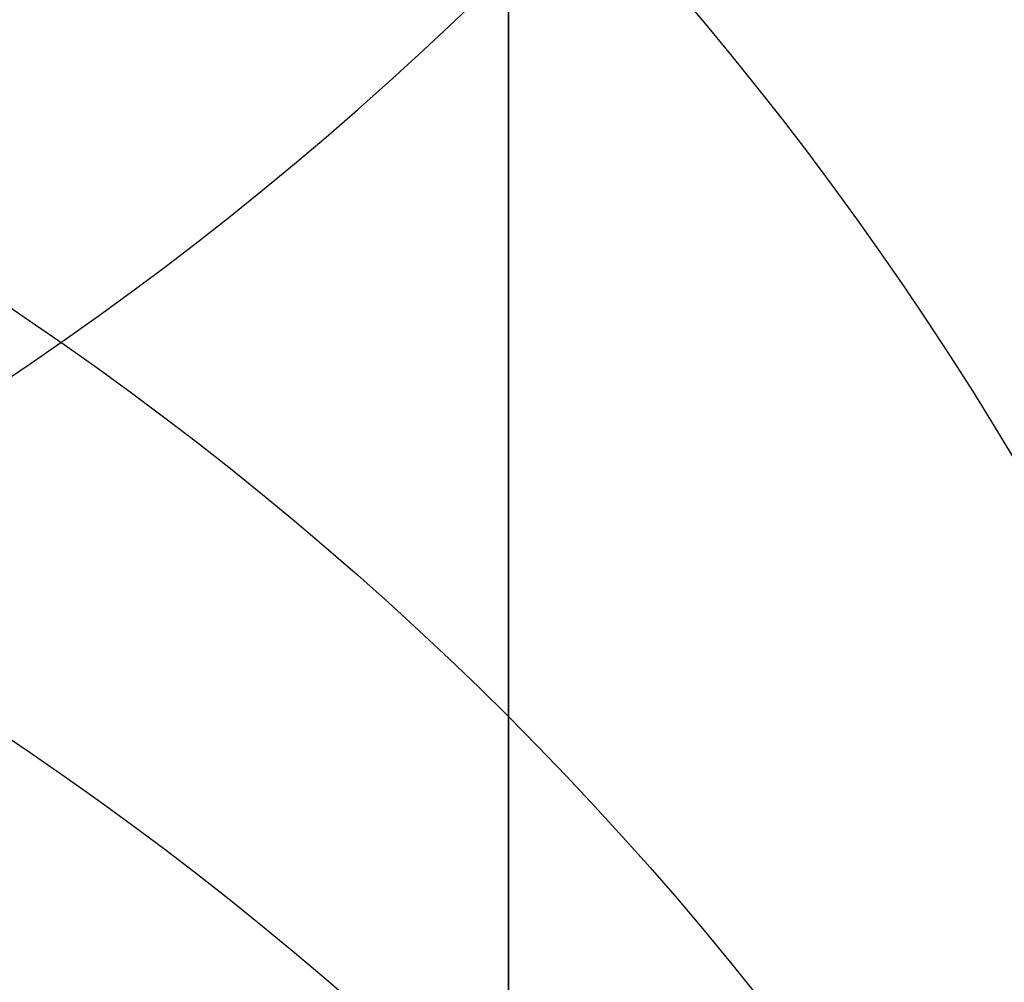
# Model space of a CAD drawing. Header units: millimetres. Extents: x -273 to 273, y -262 to 262.
# Tile 265 of 338: x 0.8687 to 0.9559, y 7.3057 to 7.391. Entities that reach past the tile are written whole.
import ezdxf

# ---------------------------------------------------------------- set-up
doc = ezdxf.new("R2010")
doc.units = ezdxf.units.MM
doc.header["$MEASUREMENT"] = 0
doc.layers.add('Default', color=7, linetype='Continuous', true_color=0x000000)

# ---------------------------------------------------------------- blocks, each defined once
blk = doc.blocks.new('Block 01')
at = {"layer": 'Default', "color": 9, "true_color": 0xbfbfbf, "extrusion": (0.8660254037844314, 0.5000000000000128, 0)}
for centre, radius, start, end in [((-78.44800649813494, 794.3495265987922, -0.2865147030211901), 80.99999999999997, 204.7187670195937, 344.3612688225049), ((-78.4480064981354, 794.3495265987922), 78.99999999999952, 200.7020724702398, 348.550723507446)]:
    blk.add_arc(centre, radius, start, end, dxfattribs=at)
at = {"layer": 'Default', "color": 9, "true_color": 0xbfbfbf, "extrusion": (0.8660254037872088, 0.4999999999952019, 1.495327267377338e-12)}
blk.add_arc((-78.44800649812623, 794.3495265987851, -0.6999999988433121), 80.99999999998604, 205.9708691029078, 344.9246180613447, dxfattribs=at)
at = {"layer": 'Default', "color": 9, "true_color": 0xbfbfbf, "extrusion": (0.8660257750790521, 0.4999993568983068, -8.259251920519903e-08)}
blk.add_arc((-78.44796545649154, 794.3495442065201, -0.9999507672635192), 80.70004528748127, 206.5528344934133, 346.1401302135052, dxfattribs=at)
at = {"layer": 'Default', "color": 9, "true_color": 0xbfbfbf, "extrusion": (0.8660254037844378, 0.5000000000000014, -3.144865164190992e-16)}
blk.add_arc((-78.44800649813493, 794.3495265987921, -1.000000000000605), 79.29999999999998, 200.1706463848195, 348.5946197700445, dxfattribs=at)
at = {"layer": 'Default', "color": 9, "true_color": 0xbfbfbf, "extrusion": (0.866025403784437, 0.5000000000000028, 3.158154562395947e-16)}
blk.add_arc((-78.44800649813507, 794.3495265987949, -0.7000000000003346), 79.00000000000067, 200.2130654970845, 348.5507235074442, dxfattribs=at)
at = {"layer": 'Default', "color": 9, "true_color": 0xbfbfbf}
for points, knots in [([(0.911993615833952, -8.868600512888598, 254.5608155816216), (0.9119936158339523, -8.972087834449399, 257.9163246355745), (0.9119936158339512, -9.062686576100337, 261.2722222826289), (0.9119936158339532, -9.198377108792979, 267.157578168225), (0.911993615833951, -9.249186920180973, 269.6869061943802), (0.9119936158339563, -9.307000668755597, 273.0635295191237), (0.9119936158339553, -9.320665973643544, 273.9107090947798), (0.9119936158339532, -9.359283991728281, 276.460933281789), (0.9119936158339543, -9.381692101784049, 278.164017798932), (0.9119936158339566, -9.410381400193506, 280.7240323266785), (0.9119936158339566, -9.419143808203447, 281.5809323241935), (0.9119936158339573, -9.451137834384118, 285.0366709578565), (0.9119936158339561, -9.467556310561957, 287.6355809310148), (0.911993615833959, -9.483026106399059, 291.996885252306), (0.9119936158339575, -9.48597113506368, 293.7592591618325), (0.9119936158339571, -9.485526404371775, 298.2228741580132), (0.9119936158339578, -9.477929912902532, 300.9241268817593), (0.9119936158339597, -9.459033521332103, 304.5433901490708), (0.9119936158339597, -9.453489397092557, 305.4614127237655), (0.9119936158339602, -9.434506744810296, 308.2447043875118), (0.9119936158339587, -9.418826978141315, 310.1099665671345), (0.9119936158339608, -9.391151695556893, 312.9232220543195), (0.9119936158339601, -9.381135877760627, 313.871227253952), (0.9119936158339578, -9.350094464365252, 316.6296610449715), (0.911993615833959, -9.327343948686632, 318.4400776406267), (0.9119936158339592, -9.290649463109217, 321.1108146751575), (0.9119936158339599, -9.278348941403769, 321.9711505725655), (0.9119936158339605, -9.2396963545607, 324.5784518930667), (0.9119936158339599, -9.211929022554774, 326.3254030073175), (0.911993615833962, -9.167564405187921, 328.9591113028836), (0.9119936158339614, -9.152198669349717, 329.8458834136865), (0.911993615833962, -9.104418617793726, 332.5329892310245), (0.9119936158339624, -9.070750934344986, 334.333307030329), (0.9119936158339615, -9.017812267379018, 337.04714228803), (0.9119936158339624, -8.99961793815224, 337.960675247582), (0.911993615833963, -8.943449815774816, 340.7277936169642), (0.911993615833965, -8.904390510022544, 342.5813629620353), (0.9119936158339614, -8.84366030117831, 345.3747715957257), (0.9119936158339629, -8.82290852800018, 346.3146257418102), (0.911993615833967, -8.75919789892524, 349.1596726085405), (0.9119936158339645, -8.715324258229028, 351.064850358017), (0.9119936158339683, -8.647686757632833, 353.934986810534), (0.9119936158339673, -8.624683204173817, 354.8999586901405), (0.9119936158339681, -8.55438076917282, 357.8185591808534), (0.9119936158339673, -8.506338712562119, 359.7721749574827), (0.9119936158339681, -8.432780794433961, 362.7139027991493), (0.9119936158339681, -8.407865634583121, 363.7020254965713), (0.9119936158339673, -8.33202632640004, 366.687514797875), (0.9119936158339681, -8.280530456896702, 368.684871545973), (0.911993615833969, -8.202142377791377, 371.6907642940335), (0.9119936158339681, -8.175690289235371, 372.6993076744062), (0.9119936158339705, -8.095472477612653, 375.7427316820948), (0.9119936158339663, -8.0413061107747, 377.7776060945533), (0.9119936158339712, -7.959282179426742, 380.8379478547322), (0.9119936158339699, -7.931702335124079, 381.8634187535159), (0.9119936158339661, -7.848367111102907, 384.9535345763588), (0.911993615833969, -7.792382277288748, 387.018177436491), (0.9119936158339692, -7.708021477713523, 390.1209634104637), (0.9119936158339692, -7.679757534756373, 391.1591057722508), (0.9119936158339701, -7.594668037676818, 394.282382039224), (0.9119936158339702, -7.537785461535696, 396.3675184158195), (0.9119936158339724, -7.452492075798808, 399.498454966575), (0.9119936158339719, -7.424022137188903, 400.5442496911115), (0.9119936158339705, -7.310162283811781, 404.7325100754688), (0.9119936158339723, -7.22508745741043, 407.8749950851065), (0.9119936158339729, -7.084865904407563, 413.109724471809), (0.9119936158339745, -7.029219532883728, 415.2019489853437), (0.9119936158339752, -6.892049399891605, 420.4134216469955), (0.9119936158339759, -6.811226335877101, 423.5326923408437), (0.9119936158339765, -6.706009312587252, 427.683857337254), (0.9119936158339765, -6.680049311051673, 428.7157011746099), (0.911993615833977, -6.603190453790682, 431.7953901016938), (0.9119936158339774, -6.552903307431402, 433.843252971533), (0.9119936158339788, -6.47909022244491, 436.9059312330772), (0.9119936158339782, -6.454861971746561, 437.9207263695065), (0.9119936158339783, -6.383400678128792, 440.9439577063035), (0.9119936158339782, -6.336869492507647, 442.9524122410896), (0.9119936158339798, -6.268872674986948, 445.9534809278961), (0.9119936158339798, -6.246633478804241, 446.9460749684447), (0.9119936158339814, -6.181262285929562, 449.8981067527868), (0.9119936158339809, -6.138878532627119, 451.8575620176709), (0.9119936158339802, -6.07717757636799, 454.782989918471), (0.9119936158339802, -6.0570613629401, 455.7489439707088), (0.9119936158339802, -5.998104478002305, 458.6171735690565), (0.9119936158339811, -5.960013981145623, 460.5194645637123), (0.9119936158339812, -5.90471662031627, 463.357359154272), (0.9119936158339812, -5.886734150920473, 464.2929469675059), (0.9119936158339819, -5.834148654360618, 467.066908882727), (0.9119936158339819, -5.800251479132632, 468.9052952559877), (0.9119936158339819, -5.751092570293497, 471.6459008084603), (0.9119936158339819, -5.735131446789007, 472.5481081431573), (0.9119936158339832, -5.688508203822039, 475.2194721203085), (0.9119936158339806, -5.658458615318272, 476.9886369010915), (0.9119936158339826, -5.61479925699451, 479.6243325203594), (0.9119936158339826, -5.600623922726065, 480.4908564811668), (0.9119936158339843, -5.559188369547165, 483.05342551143), (0.9119936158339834, -5.532394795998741, 484.7494737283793), (0.911993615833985, -5.493221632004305, 487.2747711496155), (0.9119936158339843, -5.480473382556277, 488.1040194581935), (0.9119936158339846, -5.443086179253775, 490.5537276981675), (0.9119936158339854, -5.41871116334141, 492.1741849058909), (0.9119936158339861, -5.382635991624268, 494.5857260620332), (0.9119936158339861, -5.370833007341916, 495.3768162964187), (0.9119936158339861, -5.335990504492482, 497.7117270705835), (0.9119936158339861, -5.31295063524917, 499.2555378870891), (0.911993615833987, -5.27821053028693, 501.5520923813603), (0.9119936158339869, -5.266747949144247, 502.30485126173), (0.9119936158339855, -5.232582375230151, 504.5251555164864), (0.9119936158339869, -5.20954819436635, 505.9926824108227), (0.9119936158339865, -5.174006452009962, 508.1751452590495), (0.911993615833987, -5.16215651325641, 508.8901081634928), (0.9119936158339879, -5.126435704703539, 510.9981241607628), (0.9119936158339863, -5.101831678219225, 512.391147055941), (0.9119936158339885, -5.062979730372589, 514.4625377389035), (0.9119936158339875, -5.049892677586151, 515.1409490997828), (0.9119936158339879, -4.99717893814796, 517.785042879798), (0.9119936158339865, -4.954379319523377, 519.7506040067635), (0.9119936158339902, -4.874705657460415, 522.971050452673), (0.9119936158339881, -4.841270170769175, 524.2260686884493), (0.9119936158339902, -4.734915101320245, 527.8710314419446), (0.911993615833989, -4.653769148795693, 530.260640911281), (0.9119936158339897, -4.50767494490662, 533.7900630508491), (0.9119936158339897, -4.456377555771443, 534.9305893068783), (0.9119936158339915, -4.292664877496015, 538.2592411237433), (0.9119936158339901, -4.167429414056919, 540.446659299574), (0.9119936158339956, -3.94882345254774, 543.6850949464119), (0.9119936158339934, -3.872576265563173, 544.737375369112), (0.9119936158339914, -3.632150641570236, 547.8260456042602), (0.9119936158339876, -3.452441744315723, 549.8611813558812), (0.911993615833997, -3.150606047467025, 552.8820981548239), (0.9119936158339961, -3.046349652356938, 553.8697121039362), (0.9119936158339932, -2.721664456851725, 556.786189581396), (0.9119936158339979, -2.48528901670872, 558.7132833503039), (0.9119936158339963, -2.101686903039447, 561.581937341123), (0.9119936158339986, -1.97038108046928, 562.5256071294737), (0.9119936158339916, -1.565874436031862, 565.3286947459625), (0.9119936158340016, -1.278800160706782, 567.1861831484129), (0.9119936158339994, -0.826771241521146, 569.9593601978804), (0.9119936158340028, -0.673393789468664, 570.876850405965), (0.9119936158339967, -0.2057423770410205, 573.6161620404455), (0.9119936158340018, 0.1179122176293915, 575.4365306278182), (0.9119936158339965, 0.6132270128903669, 578.162133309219), (0.9119936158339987, 0.77964332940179, 579.0681718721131), (0.9119936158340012, 1.281285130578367, 581.7841854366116), (0.9119936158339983, 1.619226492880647, 583.5938846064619), (0.9119936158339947, 2.120698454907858, 586.3105700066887), (0.9119936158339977, 2.287010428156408, 587.2168322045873), (0.9119936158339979, 2.69838485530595, 589.4860923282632), (0.9119936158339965, 2.940996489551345, 590.8496583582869), (0.9119936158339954, 3.2538722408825, 592.6708113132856), (0.9119936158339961, 3.331312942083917, 593.1269882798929), (0.9119936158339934, 3.560957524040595, 594.4988948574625), (0.9119936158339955, 3.709981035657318, 595.4152493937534), (0.9119936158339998, 3.925547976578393, 596.7939139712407), (0.9119936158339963, 3.996269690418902, 597.2554963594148), (0.9119936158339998, 4.205237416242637, 598.6514774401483), (0.9119936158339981, 4.338534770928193, 599.5867161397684), (0.911993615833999, 4.527750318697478, 600.999353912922), (0.9119936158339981, 4.589513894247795, 601.475907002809), (0.9119936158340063, 4.771454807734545, 602.9316276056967), (0.9119936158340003, 4.88459274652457, 603.9117420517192), (0.911993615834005, 5.041227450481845, 605.4005573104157), (0.9119936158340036, 5.091999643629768, 605.9084780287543), (0.9119936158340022, 5.240821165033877, 607.480171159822), (0.9119936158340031, 5.329822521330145, 608.5447912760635), (0.9119936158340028, 5.448770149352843, 610.172501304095), (0.9119936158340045, 5.486780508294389, 610.7350559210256), (0.9119936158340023, 5.59680515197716, 612.4996783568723), (0.9119936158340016, 5.65837643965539, 613.7022987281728), (0.9119936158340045, 5.735707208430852, 615.5526534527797), (0.9119936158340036, 5.759504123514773, 616.2001587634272), (0.9119936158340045, 5.82577163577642, 618.2558966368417), (0.911993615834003, 5.857404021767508, 619.6643214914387), (0.9119936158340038, 5.890164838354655, 621.8427462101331), (0.9119936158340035, 5.898611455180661, 622.612757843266), (0.9119936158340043, 5.917099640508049, 625.0794828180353), (0.9119936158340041, 5.916953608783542, 626.7761057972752), (0.9119936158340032, 5.902864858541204, 629.4099498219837), (0.9119936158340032, 5.895089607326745, 630.3473095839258), (0.9119936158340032, 5.868228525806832, 632.857835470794), (0.9119936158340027, 5.84508134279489, 634.4308940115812), (0.9119936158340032, 5.807029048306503, 636.5945367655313), (0.9119936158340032, 5.795993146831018, 637.1852486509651), (0.9119936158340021, 5.759800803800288, 639.0274248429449), (0.9119936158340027, 5.732667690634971, 640.2788206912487), (0.9119936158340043, 5.688155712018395, 642.1928921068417), (0.9119936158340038, 5.672188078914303, 642.855620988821), (0.9119936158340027, 5.62085689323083, 644.923195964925), (0.911993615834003, 5.583810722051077, 646.327975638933), (0.9119936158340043, 5.524639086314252, 648.4769338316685), (0.9119936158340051, 5.503684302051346, 649.2211611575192), (0.9119936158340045, 5.437061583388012, 651.543161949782), (0.9119936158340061, 5.390014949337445, 653.120875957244), (0.9119936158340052, 5.316063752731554, 655.5343420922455), (0.9119936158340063, 5.290086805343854, 656.3701357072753), (0.9119936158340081, 5.208084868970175, 658.9773482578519), (0.9119936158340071, 5.150988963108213, 660.748717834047), (0.9119936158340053, 5.062193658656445, 663.4580676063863), (0.9119936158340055, 5.031179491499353, 664.3960803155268), (0.9119936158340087, 4.933775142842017, 667.3210461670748), (0.9119936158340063, 4.866620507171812, 669.307961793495), (0.9119936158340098, 4.762973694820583, 672.346324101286), (0.9119936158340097, 4.726928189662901, 673.3977936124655), (0.9119936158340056, 4.573662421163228, 677.851601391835), (0.9119936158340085, 4.455211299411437, 681.2538729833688), (0.9119936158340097, 4.249461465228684, 687.1444859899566), (0.9119936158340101, 4.162321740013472, 689.6328390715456), (0.911993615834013, 3.921153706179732, 696.5211448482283), (0.911993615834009, 3.76720525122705, 700.9210878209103), (0.9119936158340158, 3.551600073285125, 707.120066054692), (0.9119936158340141, 3.489170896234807, 708.9190809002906), (0.9119936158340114, 3.294091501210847, 714.5569755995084), (0.9119936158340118, 3.162090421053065, 718.3958735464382), (0.9119936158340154, 2.961368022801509, 724.2802429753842), (0.911993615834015, 2.89189229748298, 726.3256905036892), (0.9119936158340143, 2.597038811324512, 735.045732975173), (0.9119936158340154, 2.374785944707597, 741.7204278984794), (0.9119936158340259, 1.820110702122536, 758.6619688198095), (0.9119936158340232, 1.492886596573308, 768.9289814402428), (0.9119936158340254, 1.174451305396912, 779.1962713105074)], [0.0002810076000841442, 0.0002810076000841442, 0.0002810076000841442, 0.0002810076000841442, 1.00757497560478, 1.00757497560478, 1.76664923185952, 1.76664923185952, 2.02087800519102, 2.02087800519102, 2.53193014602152, 2.53193014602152, 2.78905479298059, 2.78905479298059, 3.56886162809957, 3.56886162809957, 4.09765108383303, 4.09765108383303, 4.90813608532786, 4.90813608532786, 5.18358168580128, 5.18358168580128, 5.74324337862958, 5.74324337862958, 6.02769073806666, 6.02769073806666, 6.57091079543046, 6.57091079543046, 6.829060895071, 6.829060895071, 7.3532548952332, 7.3532548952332, 7.61934626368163, 7.61934626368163, 8.15957232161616, 8.15957232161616, 8.4337032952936, 8.4337032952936, 8.98992787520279, 8.98992787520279, 9.27196664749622, 9.27196664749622, 9.84369616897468, 9.84369616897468, 10.1332810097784, 10.1332810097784, 10.7195622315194, 10.7195622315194, 11.0161016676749, 11.0161016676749, 11.6155220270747, 11.6155220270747, 11.9181950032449, 11.9181950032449, 12.528882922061, 12.528882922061, 12.8366389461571, 12.8366389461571, 13.4562641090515, 13.4562641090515, 13.7678233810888, 13.7678233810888, 14.3935969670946, 14.3935969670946, 14.7074504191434, 14.7074504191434, 15.6505328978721, 15.6505328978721, 16.2784123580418, 16.2784123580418, 17.2144870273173, 17.2144870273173, 17.524129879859, 17.524129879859, 18.138655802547, 18.138655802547, 18.4431712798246, 18.4431712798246, 19.0458485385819, 19.0458485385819, 19.343690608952, 19.343690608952, 19.9316423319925, 19.9316423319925, 20.221480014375, 20.221480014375, 20.7922589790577, 20.7922589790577, 21.0729759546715, 21.0729759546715, 21.6245639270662, 21.6245639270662, 21.895258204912, 21.895258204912, 22.4260652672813, 22.4260652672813, 22.6860488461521, 22.6860488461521, 23.1949127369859, 23.1949127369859, 23.4437112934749, 23.4437112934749, 23.9298968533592, 23.9298968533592, 24.1672495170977, 24.1672495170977, 24.6304483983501, 24.6304483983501, 24.8563077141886, 24.8563077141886, 25.2966386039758, 25.2966386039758, 25.5111708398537, 25.5111708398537, 25.9291805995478, 25.9291805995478, 26.1327667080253, 26.1327667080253, 26.7226727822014, 26.7226727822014, 27.0994039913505, 27.0994039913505, 27.8169403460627, 27.8169403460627, 28.159605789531, 28.159605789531, 28.8172638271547, 28.8172638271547, 29.1339894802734, 29.1339894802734, 29.7473349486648, 29.7473349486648, 30.0455004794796, 30.0455004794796, 30.628396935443, 30.628396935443, 30.9144422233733, 30.9144422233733, 31.4786711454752, 31.4786711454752, 31.7578953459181, 31.7578953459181, 32.3127901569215, 32.3127901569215, 32.5892093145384, 32.5892093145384, 33.1415011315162, 33.1415011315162, 33.4178515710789, 33.4178515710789, 33.8331459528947, 33.8331459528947, 33.9718657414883, 33.9718657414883, 34.2501505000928, 34.2501505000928, 34.3901019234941, 34.3901019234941, 34.6731695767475, 34.6731695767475, 34.8171422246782, 34.8171422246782, 35.1126950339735, 35.1126950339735, 35.2656068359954, 35.2656068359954, 35.5856275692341, 35.5856275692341, 35.7545493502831, 35.7545493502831, 36.1153520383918, 36.1153520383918, 36.3095302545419, 36.3095302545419, 36.7317867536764, 36.7317867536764, 36.9626432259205, 36.9626432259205, 37.4713528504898, 37.4713528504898, 37.7524568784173, 37.7524568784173, 38.2242795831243, 38.2242795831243, 38.4014805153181, 38.4014805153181, 38.7769113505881, 38.7769113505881, 38.9757544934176, 38.9757544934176, 39.3972779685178, 39.3972779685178, 39.6206102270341, 39.6206102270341, 40.0940940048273, 40.0940940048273, 40.3449360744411, 40.3449360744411, 40.8765953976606, 40.8765953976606, 41.1581418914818, 41.1581418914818, 41.7545401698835, 41.7545401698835, 42.0701600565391, 42.0701600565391, 43.0914501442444, 43.0914501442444, 43.8384122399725, 43.8384122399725, 45.1592086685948, 45.1592086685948, 45.6992418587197, 45.6992418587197, 46.8516025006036, 46.8516025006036, 47.4655969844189, 47.4655969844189, 49.4691382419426, 49.4691382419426, 52.550842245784, 52.550842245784, 52.550842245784, 52.550842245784]), ([(0.9119936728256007, -0.4030210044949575, 771.2749575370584), (0.9119936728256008, -0.162553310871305, 763.6293818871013), (0.9119936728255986, 0.08284143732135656, 755.9839594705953), (0.9119936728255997, 0.5516690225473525, 741.6637979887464), (0.9119936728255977, 0.7739312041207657, 734.9890186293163), (0.9119936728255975, 1.068783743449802, 726.2688755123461), (0.9119936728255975, 1.138260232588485, 724.2234005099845), (0.9119936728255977, 1.338983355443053, 718.3389621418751), (0.9119936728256, 1.470984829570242, 714.5000263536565), (0.9119936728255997, 1.666064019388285, 708.8621007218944), (0.9119936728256, 1.72849288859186, 707.0630840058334), (0.9119936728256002, 1.944095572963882, 700.8641419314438), (0.9119936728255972, 2.09804162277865, 696.464250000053), (0.9119936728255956, 2.339202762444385, 689.5761404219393), (0.9119936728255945, 2.426338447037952, 687.0879073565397), (0.9119936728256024, 2.632072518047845, 681.1977745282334), (0.9119936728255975, 2.750511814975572, 677.7958750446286), (0.9119936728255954, 2.90375928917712, 673.3426791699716), (0.9119936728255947, 2.939798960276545, 672.2914011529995), (0.9119936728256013, 3.043425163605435, 669.2537140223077), (0.9119936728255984, 3.110564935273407, 667.2672971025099), (0.911993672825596, 3.207945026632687, 664.3431710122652), (0.9119936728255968, 3.238950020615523, 663.4054753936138), (0.9119936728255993, 3.327714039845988, 660.6972073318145), (0.9119936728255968, 3.38478793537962, 658.926622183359), (0.9119936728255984, 3.466754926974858, 656.3207039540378), (0.9119936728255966, 3.492718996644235, 655.4853891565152), (0.9119936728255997, 3.566627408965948, 653.0735231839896), (0.9119936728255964, 3.613644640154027, 651.496956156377), (0.9119936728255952, 3.680221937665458, 649.1768228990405), (0.9119936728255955, 3.701160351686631, 648.4332767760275), (0.9119936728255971, 3.760278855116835, 646.2865621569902), (0.9119936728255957, 3.797289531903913, 644.883377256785), (0.9119936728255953, 3.848567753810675, 642.81837351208), (0.9119936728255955, 3.864516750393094, 642.1565724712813), (0.9119936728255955, 3.90896979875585, 640.2455222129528), (0.911993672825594, 3.936065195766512, 638.996259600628), (0.911993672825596, 3.972204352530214, 637.1574952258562), (0.9119936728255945, 3.983222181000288, 636.5680034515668), (0.9119936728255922, 4.021200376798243, 634.4095974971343), (0.9119936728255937, 4.04430330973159, 632.840668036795), (0.9119936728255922, 4.07111334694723, 630.3376203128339), (0.9119936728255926, 4.07887409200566, 629.4034854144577), (0.9119936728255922, 4.092941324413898, 626.7804122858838), (0.9119936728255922, 4.093119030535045, 625.0915200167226), (0.9119936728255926, 4.074773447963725, 622.6373860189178), (0.9119936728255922, 4.066393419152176, 621.8719270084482), (0.9119936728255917, 4.033903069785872, 619.7082272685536), (0.9119936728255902, 4.002546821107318, 618.310188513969), (0.9119936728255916, 3.9368688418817, 616.2708985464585), (0.9119936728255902, 3.913304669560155, 615.6291732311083), (0.9119936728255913, 3.836787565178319, 613.7968476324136), (0.9119936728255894, 3.775901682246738, 612.6066661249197), (0.911993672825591, 3.667132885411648, 610.8611315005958), (0.9119936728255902, 3.62958289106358, 610.3050597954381), (0.9119936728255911, 3.512121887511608, 608.6967860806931), (0.9119936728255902, 3.424258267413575, 607.6452161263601), (0.9119936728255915, 3.277337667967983, 606.0929030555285), (0.9119936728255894, 3.22722043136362, 605.5913142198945), (0.9119936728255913, 3.0725691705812, 604.1207356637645), (0.9119936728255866, 2.960841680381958, 603.152496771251), (0.9119936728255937, 2.781097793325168, 601.7138780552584), (0.9119936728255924, 2.72004885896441, 601.2426902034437), (0.9119936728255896, 2.532883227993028, 599.8449380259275), (0.9119936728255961, 2.400956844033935, 598.9190990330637), (0.9119936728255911, 2.194011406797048, 597.5363046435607), (0.9119936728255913, 2.123914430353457, 597.0787017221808), (0.9119936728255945, 1.9100625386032, 595.7107294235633), (0.9119936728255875, 1.762130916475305, 594.8009450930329), (0.9119936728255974, 1.534033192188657, 593.4380696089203), (0.9119936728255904, 1.457050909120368, 592.9845304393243), (0.9119936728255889, 1.145701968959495, 591.1720322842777), (0.9119936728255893, 0.9041236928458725, 589.814153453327), (0.9119936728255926, 0.4941447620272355, 587.5524143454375), (0.9119936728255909, 0.3282191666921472, 586.6482110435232), (0.9119936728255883, -0.1727233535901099, 583.9343087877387), (0.91199367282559, -0.5106050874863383, 582.1249269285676), (0.9119936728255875, -1.012573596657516, 579.4072338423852), (0.9119936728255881, -1.179286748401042, 578.4996315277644), (0.9119936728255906, -1.67597799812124, 575.7666698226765), (0.9119936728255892, -2.000751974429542, 573.9401838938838), (0.9119936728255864, -2.470316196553, 571.1901006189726), (0.9119936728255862, -2.624445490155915, 570.2682789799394), (0.911993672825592, -3.078976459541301, 567.480318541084), (0.9119936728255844, -3.367765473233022, 565.6121712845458), (0.9119936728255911, -3.774835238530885, 562.7921833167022), (0.9119936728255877, -3.907027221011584, 561.8424586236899), (0.9119936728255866, -4.293298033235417, 558.9548731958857), (0.9119936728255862, -4.531359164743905, 557.0148479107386), (0.9119936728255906, -4.85837970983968, 554.0788205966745), (0.9119936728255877, -4.96338552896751, 553.0846225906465), (0.9119936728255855, -5.267332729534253, 550.0442321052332), (0.9119936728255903, -5.448288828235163, 547.9963191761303), (0.9119936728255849, -5.690333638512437, 544.8890367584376), (0.9119936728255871, -5.767068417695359, 543.8308184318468), (0.9119936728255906, -5.986969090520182, 540.5757349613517), (0.9119936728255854, -6.112920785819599, 538.3778613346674), (0.9119936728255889, -6.277506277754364, 535.0345952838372), (0.9119936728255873, -6.329050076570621, 533.8897178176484), (0.9119936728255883, -6.475758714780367, 530.3489994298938), (0.9119936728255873, -6.55722097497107, 527.9527796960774), (0.911993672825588, -6.66393641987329, 524.2991944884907), (0.9119936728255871, -6.697465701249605, 523.0419342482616), (0.911993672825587, -6.777329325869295, 519.8169500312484), (0.9119936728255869, -6.820216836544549, 517.849190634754), (0.911993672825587, -6.873024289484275, 515.2025541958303), (0.9119936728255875, -6.886130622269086, 514.5236764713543), (0.911993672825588, -6.925032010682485, 512.4511958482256), (0.9119936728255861, -6.949662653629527, 511.0575931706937), (0.9119936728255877, -6.985415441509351, 508.9488996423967), (0.9119936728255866, -6.997273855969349, 508.233802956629), (0.9119936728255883, -7.03283525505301, 506.0511814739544), (0.911993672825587, -7.055878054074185, 504.5836623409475), (0.911993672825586, -7.090050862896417, 502.3635167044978), (0.911993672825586, -7.101514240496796, 501.6108817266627), (0.911993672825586, -7.136252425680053, 499.3148834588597), (0.9119936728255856, -7.15928754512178, 497.771528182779), (0.911993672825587, -7.19411846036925, 495.4374092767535), (0.9119936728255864, -7.205916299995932, 494.646635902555), (0.9119936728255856, -7.241972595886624, 492.2361802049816), (0.9119936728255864, -7.266332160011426, 490.6165071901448), (0.9119936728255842, -7.303692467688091, 488.168051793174), (0.9119936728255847, -7.316430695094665, 487.3392586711), (0.9119936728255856, -7.355570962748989, 484.8154198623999), (0.9119936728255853, -7.382340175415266, 483.120384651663), (0.9119936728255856, -7.423736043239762, 480.5593852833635), (0.9119936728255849, -7.43789728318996, 479.6934092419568), (0.911993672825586, -7.481512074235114, 477.0594152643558), (0.911993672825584, -7.511529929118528, 475.2914091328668), (0.9119936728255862, -7.558102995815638, 472.6218115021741), (0.9119936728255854, -7.574046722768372, 471.720206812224), (0.9119936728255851, -7.623151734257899, 468.9814372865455), (0.9119936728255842, -7.657011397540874, 467.144285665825), (0.9119936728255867, -7.709538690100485, 464.3721861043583), (0.911993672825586, -7.727501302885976, 463.4372237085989), (0.9119936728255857, -7.782738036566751, 460.601207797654), (0.911993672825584, -7.820787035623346, 458.7001687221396), (0.9119936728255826, -7.879680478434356, 455.833811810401), (0.9119936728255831, -7.899775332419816, 454.8684785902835), (0.9119936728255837, -7.961411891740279, 451.9448929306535), (0.9119936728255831, -8.00375219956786, 449.9866556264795), (0.9119936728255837, -8.069057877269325, 447.0364320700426), (0.9119936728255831, -8.091275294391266, 446.0444301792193), (0.9119936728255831, -8.159207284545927, 443.0450969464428), (0.9119936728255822, -8.205695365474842, 441.0377805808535), (0.9119936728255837, -8.277092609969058, 438.016225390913), (0.9119936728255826, -8.301299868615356, 437.001971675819), (0.9119936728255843, -8.375051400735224, 433.9408569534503), (0.9119936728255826, -8.425298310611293, 431.8940095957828), (0.9119936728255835, -8.502098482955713, 428.8158007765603), (0.9119936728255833, -8.528039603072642, 427.7844265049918), (0.9119936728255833, -8.633185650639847, 423.6349784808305), (0.9119936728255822, -8.713958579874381, 420.5169339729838), (0.9119936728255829, -8.851054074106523, 415.307322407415), (0.911993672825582, -8.906674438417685, 413.2157407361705), (0.9119936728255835, -9.046841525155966, 407.9823516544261), (0.9119936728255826, -9.131890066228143, 404.8405512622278), (0.911993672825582, -9.24572165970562, 400.6531100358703), (0.9119936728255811, -9.274186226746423, 399.607471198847), (0.9119936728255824, -9.359467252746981, 396.4769048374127), (0.9119936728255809, -9.416344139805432, 394.391975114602), (0.9119936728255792, -9.501428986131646, 391.2689490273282), (0.91199367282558, -9.529692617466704, 390.230858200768), (0.9119936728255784, -9.614056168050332, 387.128132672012), (0.9119936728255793, -9.670045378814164, 385.0634911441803), (0.911993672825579, -9.753391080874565, 381.9733185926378), (0.911993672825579, -9.780975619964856, 380.9477978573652), (0.9119936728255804, -9.863017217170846, 377.8872146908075), (0.9119936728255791, -9.917197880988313, 375.8521409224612), (0.9119936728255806, -9.99744104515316, 372.8083594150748), (0.9119936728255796, -10.02390273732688, 371.7996665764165), (0.911993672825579, -10.10232306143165, 368.7932350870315), (0.9119936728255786, -10.1538428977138, 366.7954808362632), (0.9119936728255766, -10.2297220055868, 363.8093364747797), (0.9119936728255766, -10.2546515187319, 362.8209655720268), (0.9119936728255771, -10.3282557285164, 359.8784038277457), (0.9119936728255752, -10.37633102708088, 357.9241935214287), (0.911993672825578, -10.44668704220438, 355.004641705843), (0.9119936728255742, -10.46970945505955, 354.039323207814), (0.9119936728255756, -10.537406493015, 351.1680585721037), (0.9119936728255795, -10.5813220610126, 349.2620896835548), (0.9119936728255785, -10.64509906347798, 346.4157957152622), (0.9119936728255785, -10.66587384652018, 345.4754967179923), (0.9119936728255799, -10.72667568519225, 342.6806664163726), (0.9119936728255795, -10.7657847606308, 340.8261098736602), (0.9119936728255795, -10.82203065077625, 338.0574496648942), (0.9119936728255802, -10.84025164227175, 337.143374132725), (0.9119936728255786, -10.89327243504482, 334.4278260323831), (0.9119936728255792, -10.92699657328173, 332.626326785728), (0.9119936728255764, -10.97486388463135, 329.937387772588), (0.9119936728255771, -10.99025926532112, 329.04997685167), (0.9119936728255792, -11.03471438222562, 326.4142704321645), (0.9119936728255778, -11.06254333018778, 324.6659481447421), (0.9119936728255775, -11.10129019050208, 322.0565303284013), (0.9119936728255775, -11.11362247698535, 321.1954626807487), (0.9119936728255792, -11.15041715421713, 318.5223755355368), (0.9119936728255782, -11.17323670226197, 316.7103259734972), (0.9119936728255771, -11.20438489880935, 313.9493355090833), (0.9119936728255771, -11.2144378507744, 313.00042178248), (0.9119936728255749, -11.24222473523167, 310.18435379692), (0.9119936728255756, -11.2579790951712, 308.3171719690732), (0.9119936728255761, -11.27707344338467, 305.5309366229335), (0.9119936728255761, -11.2826545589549, 304.6119072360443), (0.9119936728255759, -11.3016971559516, 300.988502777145), (0.9119936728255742, -11.30940141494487, 298.2840770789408), (0.9119936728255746, -11.31001913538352, 293.8150580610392), (0.9119936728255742, -11.30714076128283, 292.0504794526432), (0.9119936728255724, -11.29183007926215, 287.6836209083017), (0.9119936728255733, -11.27550105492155, 285.0813470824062), (0.9119936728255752, -11.24361662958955, 281.6211020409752), (0.9119936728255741, -11.23488057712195, 280.7630777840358), (0.9119936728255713, -11.20626756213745, 278.1997026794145), (0.9119936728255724, -11.18390694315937, 276.494377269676), (0.9119936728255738, -11.14535458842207, 273.9407974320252), (0.9119936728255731, -11.13171024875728, 273.092506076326), (0.9119936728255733, -11.07397700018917, 269.711491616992), (0.9119936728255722, -11.02321946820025, 267.1788808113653), (0.9119936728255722, -10.88758926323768, 261.2841621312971), (0.9119936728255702, -10.79697785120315, 257.9221898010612), (0.9119936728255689, -10.69344721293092, 254.5606252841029)], [0.786852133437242, 0.786852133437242, 0.786852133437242, 0.786852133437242, 3.081672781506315, 3.081672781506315, 5.085228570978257, 5.085228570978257, 5.699229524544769, 5.699229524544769, 6.851600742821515, 6.851600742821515, 7.391636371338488, 7.391636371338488, 8.712429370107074, 8.712429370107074, 9.459371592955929, 9.459371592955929, 10.48058769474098, 10.48058769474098, 10.79616825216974, 10.79616825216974, 11.39246091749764, 11.39246091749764, 11.67393942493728, 11.67393942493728, 12.20542761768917, 12.20542761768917, 12.45616459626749, 12.45616459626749, 12.92939376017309, 12.92939376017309, 13.15257433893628, 13.15257433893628, 13.57373986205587, 13.57373986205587, 13.77237444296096, 13.77237444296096, 14.14732293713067, 14.14732293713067, 14.32424782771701, 14.32424782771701, 14.79512620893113, 14.79512620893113, 15.0754926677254, 15.0754926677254, 15.58242508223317, 15.58242508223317, 15.81223812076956, 15.81223812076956, 16.23210861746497, 16.23210861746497, 16.4249594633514, 16.4249594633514, 16.78290532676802, 16.78290532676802, 16.95033443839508, 16.95033443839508, 17.26735345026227, 17.26735345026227, 17.41880188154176, 17.41880188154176, 17.71161253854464, 17.71161253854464, 17.85433926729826, 17.85433926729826, 18.13522422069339, 18.13522422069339, 18.27424665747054, 18.27424665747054, 18.55099645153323, 18.55099645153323, 18.68909745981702, 18.68909745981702, 19.10305581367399, 19.10305581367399, 19.37891870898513, 19.37891870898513, 19.93112780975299, 19.93112780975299, 20.20790738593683, 20.20790738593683, 20.76422196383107, 20.76422196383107, 21.04445097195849, 21.04445097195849, 21.61114858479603, 21.61114858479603, 21.89859350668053, 21.89859350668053, 22.48447090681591, 22.48447090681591, 22.78415035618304, 22.78415035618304, 23.40042640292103, 23.40042640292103, 23.71850893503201, 23.71850893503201, 24.37855119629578, 24.37855119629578, 24.7222014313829, 24.7222014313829, 25.44122734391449, 25.44122734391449, 25.81845179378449, 25.81845179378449, 26.40882859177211, 26.40882859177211, 26.6125085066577, 26.6125085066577, 27.03062390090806, 27.03062390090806, 27.24517225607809, 27.24517225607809, 27.68547135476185, 27.68547135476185, 27.91128655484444, 27.91128655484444, 28.37434883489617, 28.37434883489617, 28.61161227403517, 28.61161227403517, 29.09758433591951, 29.09758433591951, 29.3462613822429, 29.3462613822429, 29.85485839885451, 29.85485839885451, 30.1146989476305, 30.1146989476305, 30.6452054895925, 30.6452054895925, 30.91574426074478, 30.91574426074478, 31.46701470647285, 31.46701470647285, 31.74757137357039, 31.74757137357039, 32.3180300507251, 32.3180300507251, 32.60770926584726, 32.60770926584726, 33.195350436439, 33.195350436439, 33.49304179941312, 33.49304179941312, 34.09542957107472, 34.09542957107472, 34.39980757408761, 34.39980757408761, 35.01407576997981, 35.01407576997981, 35.32359967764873, 35.32359967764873, 36.25936395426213, 36.25936395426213, 36.88708132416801, 36.88708132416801, 37.82999197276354, 37.82999197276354, 38.14380664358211, 38.14380664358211, 38.76952949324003, 38.76952949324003, 39.08107655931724, 39.08107655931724, 39.70070316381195, 39.70070316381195, 40.00847265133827, 40.00847265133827, 40.61921265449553, 40.61921265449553, 40.92192411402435, 40.92192411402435, 41.52144609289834, 41.52144609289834, 41.81804855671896, 41.81804855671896, 42.40448009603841, 42.40448009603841, 42.69415212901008, 42.69415212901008, 43.2660799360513, 43.2660799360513, 43.54822969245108, 43.54822969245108, 44.10469970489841, 44.10469970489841, 44.37896497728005, 44.37896497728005, 44.91948244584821, 44.91948244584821, 45.18573069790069, 45.18573069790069, 45.7102602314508, 45.7102602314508, 45.96858862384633, 45.96858862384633, 46.51220331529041, 46.51220331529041, 46.79686844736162, 46.79686844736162, 47.35698844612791, 47.35698844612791, 47.63267330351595, 47.63267330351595, 48.4439075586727, 48.4439075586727, 48.97321304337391, 48.97321304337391, 49.75379990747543, 49.75379990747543, 50.01118368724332, 50.01118368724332, 50.52274989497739, 50.52274989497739, 50.77723268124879, 50.77723268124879, 51.53705264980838, 51.53705264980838, 52.54585545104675, 52.54585545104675, 52.54585545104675, 52.54585545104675]), ([(0.6999999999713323, -7.379042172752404, 488.9981910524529), (0.7785398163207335, -7.379042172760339, 488.998191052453), (0.9347174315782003, -7.313767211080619, 488.9971950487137), (0.9999999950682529, -7.157607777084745, 488.9948122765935), (0.9999999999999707, -7.079077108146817, 488.9936140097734)], [-6.077650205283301e-11, -6.077650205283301e-11, -6.077650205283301e-11, -6.077650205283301e-11, 0.5, 0.9999999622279, 0.9999999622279, 0.9999999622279, 0.9999999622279]), ([(0.6999999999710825, -7.41727949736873, 486.5118338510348), (0.7785398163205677, -7.417279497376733, 486.511833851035), (0.9347174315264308, -7.352004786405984, 486.5108215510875), (0.9999999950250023, -7.19584595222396, 486.5083997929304), (0.9999999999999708, -7.117315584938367, 486.5071819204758)], [-6.13075105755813e-11, -6.13075105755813e-11, -6.13075105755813e-11, -6.13075105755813e-11, 0.5, 0.9999999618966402, 0.9999999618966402, 0.9999999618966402, 0.9999999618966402]), ([(0.6999999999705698, -7.497733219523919, 481.4267875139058), (0.7785398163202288, -7.497733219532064, 481.426787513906), (0.934717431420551, -7.432459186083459, 481.4257324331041), (0.9999999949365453, -7.276301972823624, 481.4232083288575), (0.9999999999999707, -7.19777242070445, 481.4219389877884)], [-6.239353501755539e-11, -6.239353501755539e-11, -6.239353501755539e-11, -6.239353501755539e-11, 0.5, 0.9999999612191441, 0.9999999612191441, 0.9999999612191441, 0.9999999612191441]), ([(0.6999999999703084, -7.540230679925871, 478.8288943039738), (0.7785398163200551, -7.540230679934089, 478.828894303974), (0.9347174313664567, -7.474957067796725, 478.8278134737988), (0.9999999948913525, -7.318800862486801, 478.8252277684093), (0.9999999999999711, -7.240271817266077, 478.8239274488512)], [-6.294838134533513e-11, -6.294838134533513e-11, -6.294838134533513e-11, -6.294838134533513e-11, 0.5, 0.9999999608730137, 0.9999999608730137, 0.9999999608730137, 0.9999999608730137]), ([(0.6999999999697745, -7.630366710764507, 473.5249555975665), (0.7785398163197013, -7.630366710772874, 473.5249555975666), (0.934717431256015, -7.565094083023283, 473.523816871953), (0.9999999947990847, -7.408940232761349, 473.5210926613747), (0.9999999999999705, -7.330412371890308, 473.5197226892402)], [-6.408118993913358e-11, -6.408118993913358e-11, -6.408118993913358e-11, -6.408118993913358e-11, 0.5, 0.9999999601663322, 0.9999999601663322, 0.9999999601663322, 0.9999999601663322]), ([(0.6999999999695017, -7.678204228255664, 470.820184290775), (0.7785398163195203, -7.678204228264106, 470.8201842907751), (0.9347174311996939, -7.612932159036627, 470.8190139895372), (0.9999999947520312, -7.456779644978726, 470.8162142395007), (0.99999999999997, -7.378252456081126, 470.8148062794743)], [-6.46588805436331e-11, -6.46588805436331e-11, -6.46588805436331e-11, -6.46588805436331e-11, 0.5, 0.9999999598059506, 0.9999999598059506, 0.9999999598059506, 0.9999999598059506])]:
    blk.add_open_spline(points, degree=3, knots=knots, dxfattribs=at)
for points in [[(0.6999999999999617, -7.052934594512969, 411.015159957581), (0.7785398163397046, -7.052934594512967, 411.015159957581), (0.9347173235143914, -7.11819386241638, 411.0169080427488), (1.000000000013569, -7.274315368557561, 411.0210900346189), (0.9999999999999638, -7.352827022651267, 411.0231931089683)], [(0.6999999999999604, -7.307617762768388, 401.587655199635), (0.7785398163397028, -7.307617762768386, 401.587655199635), (0.9347173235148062, -7.372876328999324, 401.5894292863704), (1.000000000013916, -7.528996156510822, 401.5936734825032), (0.9999999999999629, -7.607506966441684, 401.5958078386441)]]:
    blk.add_open_spline(points, degree=3, dxfattribs=at)

msp = doc.modelspace()

# ---------------------------------------------------------------- linework, layer by layer
at = {"layer": 'Default', "color": 9, "true_color": 0xbfbfbf}
msp.add_circle((2.48689957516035e-13, 4.67546815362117e-14, -579.6680000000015), 16, dxfattribs=at)
for centre, radius, start, end in [((-1.395194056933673e-13, 8.22590239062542e-15), 100.8499999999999, 0.002522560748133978, 180), ((-1.324139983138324e-13, 1.730501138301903e-14, -43.99999999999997), 100.8499999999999, 0.002522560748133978, 180), ((-3.8628076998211e-14, 1.277357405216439e-14, -22), 100.85, 0.002522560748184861, 270), ((3.505158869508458e-14, 1.727075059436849e-14, -44), 100.0500000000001, 0.002522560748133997, 180.0000000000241), ((3.320097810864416e-14, 8.206820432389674e-15), 100.0500000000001, 0.002522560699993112, 180), ((-3.8628076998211e-14, 1.277357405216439e-14, -22), 100.05, 0.00252256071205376, 270), ((2.486899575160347e-13, 4.820173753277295e-14, -579.1680000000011), 15.99999999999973, 269.9999999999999, 89.99999999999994), ((2.48689957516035e-13, 4.464902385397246e-14, -580.168000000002), 16, 270, 89.99999999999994), ((2.486899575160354e-13, 7.48470901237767e-14, -578.6680000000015), 15.49999999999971, 269.9999999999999, 89.9999999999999), ((2.486899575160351e-13, 2.749419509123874e-14, -591.6680000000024), 7.5, 14.96623824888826, 165.0337617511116), ((2.486899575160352e-13, 9.565976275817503e-15, -603.1680000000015), 7.499999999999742, 269.9999999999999, 89.99999999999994), ((2.486899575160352e-13, 4.598129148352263e-14, -580.1680000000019), 7.500000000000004, 270, 89.99999999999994)]:
    msp.add_arc(centre, radius, start, end, dxfattribs=at)
for points, weights, knots in [([(-112.052876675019, 3.686125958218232e-13, -41.67126407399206), (-112.052876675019, -112.052876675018, -41.67126407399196), (-3.551012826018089e-13, -112.052876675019, -41.67126407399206), (112.052876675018, -112.052876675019, -41.67126407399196), (112.052876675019, -3.848246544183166e-13, -41.67126407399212), (112.052876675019, 112.0528766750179, -41.671264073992), (3.859245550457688e-13, 112.052876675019, -41.67126407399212)], [1, 0.7071067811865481, 1, 0.7071067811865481, 1, 0.7071067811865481, 1], [-528.0367412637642, -528.0367412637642, -528.0367412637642, -352.0244941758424, -352.0244941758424, -176.0122470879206, -176.0122470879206, 0, 0, 0]), ([(3.733584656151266e-13, 108.255644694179, -41.67126407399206), (108.255644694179, 108.255644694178, -41.67126407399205), (108.255644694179, -3.295794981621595e-13, -41.67126407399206), (108.255644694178, -108.255644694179, -41.67126407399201), (-3.424886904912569e-13, -108.255644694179, -41.67126407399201), (-108.255644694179, -108.255644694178, -41.67126407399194), (-108.255644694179, 3.561743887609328e-13, -41.67126407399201)], [1, 0.7071067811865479, 1, 0.7071067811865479, 1, 0.7071067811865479, 1], [0, 0, 0, 170.0475690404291, 170.0475690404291, 340.0951380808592, 340.0951380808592, 510.1427071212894, 510.1427071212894, 510.1427071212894]), ([(2.109977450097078e-13, 58.94401797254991, -59.09351528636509), (58.94401797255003, 58.94401797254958, -59.09351528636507), (58.94401797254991, -1.942115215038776e-13, -59.09351528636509), (58.94401797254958, -58.94401797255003, -59.09351528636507), (-1.805700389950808e-13, -58.94401797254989, -59.09351528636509), (-58.94401797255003, -58.94401797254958, -59.09351528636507), (-58.9440179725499, 1.973562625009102e-13, -59.09351528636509), (-58.94401797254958, 58.94401797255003, -59.09351528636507), (2.109977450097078e-13, 58.94401797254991, -59.09351528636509)], [0.9909948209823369, 0.7007391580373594, 0.9909948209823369, 0.7007391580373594, 0.9909948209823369, 0.7007391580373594, 0.9909948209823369, 0.7007391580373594, 0.9909948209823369], [0, 0, 0, 224.1057533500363, 224.1057533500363, 448.211506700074, 448.211506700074, 672.3172600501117, 672.3172600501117, 896.423013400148, 896.423013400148, 896.423013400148]), ([(2.044550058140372e-13, 56.93896143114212, -58.00311703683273), (56.93896143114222, 56.93896143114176, -58.00311703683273), (56.93896143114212, -1.875516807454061e-13, -58.00311703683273), (56.93896143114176, -56.9389614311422, -58.00311703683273), (-1.737930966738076e-13, -56.9389614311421, -58.00311703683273), (-56.93896143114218, -56.93896143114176, -58.00311703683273), (-56.93896143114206, 1.906964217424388e-13, -58.00311703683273), (-56.93896143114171, 56.93896143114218, -58.00311703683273), (2.044550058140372e-13, 56.93896143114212, -58.00311703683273)], [0.9915545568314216, 0.70113495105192, 0.9915545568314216, 0.70113495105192, 0.9915545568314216, 0.70113495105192, 0.9915545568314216, 0.70113495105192, 0.9915545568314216], [0, 0, 0, 216.5112893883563, 216.5112893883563, 433.0225787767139, 433.0225787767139, 649.5338681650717, 649.5338681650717, 866.045157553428, 866.045157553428, 866.045157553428])]:
    msp.add_rational_spline(points, weights, degree=2, knots=knots, dxfattribs=at)
for points in [[(2.700062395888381e-13, 7.615262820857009e-14, -794.7135367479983), (43.37750000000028, 25.04401130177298, -775.8033956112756), (86.7550000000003, 50.08802260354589, -756.8932544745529)], [(12.0000000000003, 6.928203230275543, -580.168000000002), (6.00000000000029, 10.39230484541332, -580.168000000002), (2.823188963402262e-13, 13.85640646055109, -580.168000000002)], [(1.745270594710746e-13, 13.85640646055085, -610.4275847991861), (6.000000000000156, 10.3923048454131, -610.4275847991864), (12.00000000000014, 6.928203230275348, -610.4275847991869)]]:
    msp.add_open_spline(points, degree=2, dxfattribs=at)

# ---------------------------------------------------------------- block references
at = {"layer": 'Default', "color": 9, "true_color": 0xbfbfbf, "extrusion": (0, 0, -1), "rotation": 180}
msp.add_blockref('Block 01', (0, 8.233708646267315e-15, -200), dxfattribs=at)

doc.saveas('drawing.dxf')
